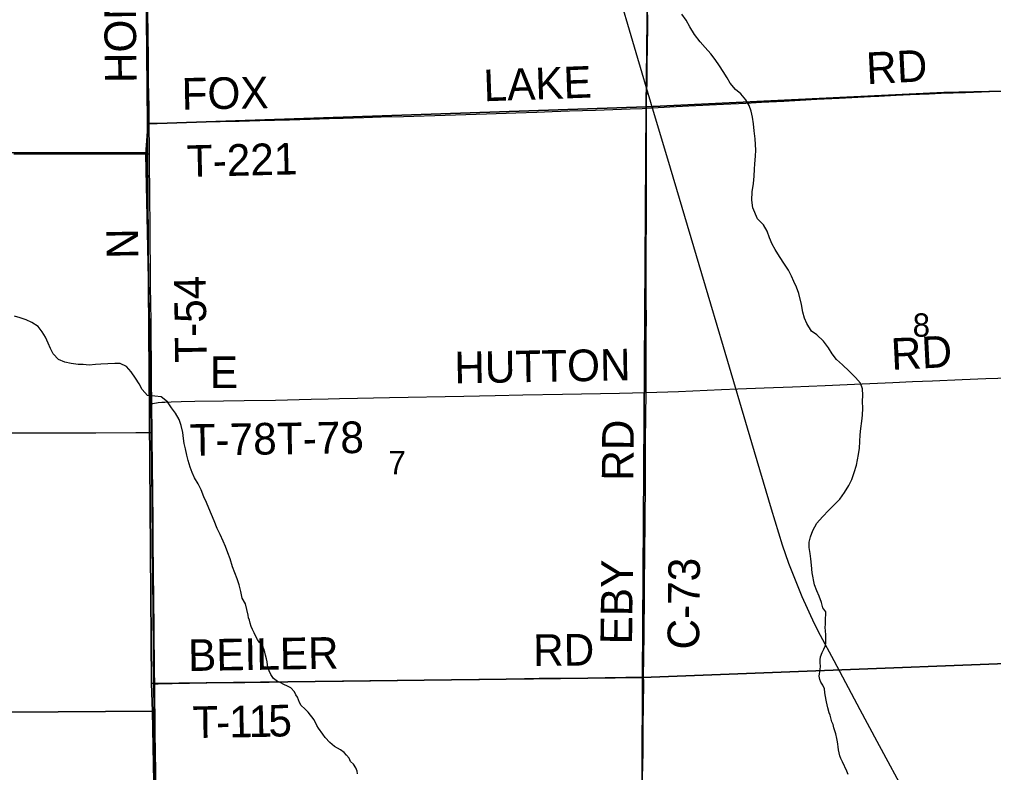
# Model space of a CAD drawing. Extents: x 1985906 to 2360102, y 891258 to 1222054.
# Drawn here: x 2139240 to 2148477, y 1046359 to 1053500 of the extents above; entities that cross this region are included whole.
import ezdxf

# ---------------------------------------------------------------- set-up
doc = ezdxf.new("R2010")
doc.units = 0
for name, color, linetype in [('GM_X_County_Road', 7, 'Continuous'), ('GM_X_County_Road_Text', 7, 'Continuous'), ('GM_X_Minor_River', 7, 'Continuous'), ('GM_X_Rail_Line', 7, 'Continuous'), ('GM_X_Section', 7, 'Continuous'), ('GM_X_Section_Text', 7, 'Continuous'), ('GM_X_Township', 7, 'Continuous'), ('GM_X_Township_Road', 7, 'Continuous'), ('GM_X_Township_Road_Text', 7, 'Continuous')]:
    doc.layers.add(name, color=color, linetype=linetype)

msp = doc.modelspace()

# ---------------------------------------------------------------- linework, layer by layer
at = {"layer": 'GM_X_County_Road'}
for points in [[(2145187, 1052658.6), (2145186, 1052739.7), (2145187.9, 1052822.8), (2145191.7, 1052903.8), (2145193.1, 1053068), (2145196, 1053248), (2145198.4, 1053432.5), (2145200.2, 1053544)], [(2145181.8, 1049962.9), (2145181.9, 1049983), (2145182.5, 1050229.2), (2145184.4, 1050508.2), (2145185.1, 1050672.2), (2145184.2, 1050819.9), (2145183.9, 1051016.8), (2145184.6, 1051246.6), (2145184.6, 1051410.7), (2145184.7, 1051509.2), (2145186.9, 1051821), (2145187.2, 1052017.9), (2145186.8, 1052231.1), (2145187.5, 1052542.9), (2145187, 1052658.6)], [(2145159.3, 1047264.5), (2145161.8, 1047456.1), (2145162.8, 1047671), (2145163.6, 1047768.5), (2145166.1, 1047947.8), (2145166.9, 1048159.7), (2145170, 1048407.6), (2145174.7, 1048769), (2145175.6, 1049080.5), (2145176.6, 1049343), (2145178.3, 1049507.2), (2145181.3, 1049736.9), (2145181.8, 1049962.9)], [(2135087, 1049559), (2135124.1, 1049559.7), (2135370.1, 1049563.3), (2135566.6, 1049562.5), (2135779.8, 1049562.8), (2136173.4, 1049563.5), (2136403, 1049565.6), (2136780.5, 1049568.1), (2136977.4, 1049569.5), (2137272.6, 1049571.2), (2137598.5, 1049574.3), (2137762.4, 1049573.2), (2138172.3, 1049575), (2138483.9, 1049576.1), (2138883.5, 1049577.2), (2139013.7, 1049580.1), (2139210.6, 1049580.8), (2139571.5, 1049580), (2139965.1, 1049581.2), (2140342.3, 1049583.4), (2140445.5, 1049583.5), (2140498.2, 1049583.5)], [(2140510.2, 1048265.2), (2140510, 1048290), (2140508.8, 1048517.7), (2140507, 1048745.8), (2140498.6, 1049532.7), (2140498.2, 1049583.5)], [(2140522.3, 1047200), (2140521.2, 1047321.7), (2140515.7, 1047732), (2140510.2, 1048265.2)], [(2140566.3, 1044474.6), (2140566.1, 1044484.1), (2140561.4, 1044828.6), (2140553.4, 1045222.5), (2140548.9, 1045484.9), (2140543.1, 1045828.9), (2140532, 1046370.3), (2140526.5, 1046731.2), (2140522.3, 1047200)], [(2145146.9, 1046050.9), (2145147.5, 1046128.3), (2145149.5, 1046307.5), (2145153.3, 1046553.5), (2145153.4, 1046651.8), (2145155.3, 1046816), (2145156.6, 1046980), (2145159.5, 1047226.2), (2145159.3, 1047264.5)]]:
    msp.add_lwpolyline(points, dxfattribs=at)
at = {"layer": 'GM_X_Minor_River'}
for points in [[(2146857.9, 1047920), (2146845.4, 1047970), (2146822.8, 1048030), (2146802.2, 1048082), (2146779.6, 1048138), (2146758.4, 1048254.2), (2146749.8, 1048326.3), (2146745.2, 1048384.5), (2146738.7, 1048434.6), (2146730.2, 1048492.7), (2146729.7, 1048542.9), (2146741.3, 1048595.2), (2146762.8, 1048655.6), (2146802.4, 1048724.2), (2146854.1, 1048784.9), (2146915.8, 1048847.7), (2146967.6, 1048898.3), (2147021.4, 1048951), (2147063, 1049013.6), (2147104.6, 1049080.2), (2147132.2, 1049136.7), (2147155.7, 1049203.1), (2147179.2, 1049273.6), (2147198.3, 1049376.1), (2147205.9, 1049434.4), (2147209.3, 1049496.6), (2147212.7, 1049560.9), (2147220.2, 1049621.2), (2147229.6, 1049691.5), (2147235.2, 1049747.7), (2147236.6, 1049814), (2147236, 1049876.2), (2147239.5, 1049938.4), (2147234.9, 1049996.6), (2147214.3, 1050052.6), (2147167.6, 1050106.3), (2147106.8, 1050163.9), (2147046, 1050225.6), (2146989.2, 1050277.2), (2146946.6, 1050329), (2146913.9, 1050386.9), (2146865.1, 1050448.7), (2146802.3, 1050508.3), (2146751.7, 1050545.9), (2146706.9, 1050615.8), (2146686.3, 1050667.7), (2146667.7, 1050725.8), (2146655, 1050795.9), (2146632, 1050900), (2146607.3, 1050960), (2146584.7, 1051014), (2146562.1, 1051065.9), (2146531.5, 1051121.8), (2146494.8, 1051179.7), (2146447.9, 1051251.5), (2146405.1, 1051317.3), (2146378.5, 1051369.2), (2146353.9, 1051429.2), (2146329.2, 1051493.2), (2146294.5, 1051551.1), (2146239.7, 1051610.8), (2146194.6, 1051714.7), (2146183.9, 1051786.9), (2146189.2, 1051865.2), (2146200.5, 1051945.6), (2146205.9, 1052013.8), (2146211.3, 1052080.1), (2146214.9, 1052130.3), (2146220.3, 1052204.6), (2146221.8, 1052260.8), (2146221.3, 1052313), (2146216.8, 1052367.2), (2146208, 1052443.3), (2146201.4, 1052509.5), (2146190.8, 1052573.6), (2146178.2, 1052629.7), (2146159.6, 1052685.7), (2146129, 1052737.6), (2146082.3, 1052795.4), (2146031.7, 1052837), (2145978.9, 1052894.7), (2145952.3, 1052946.7), (2145913.6, 1053006.5), (2145878.9, 1053060.4), (2145838.2, 1053120.2), (2145795.5, 1053174), (2145742.7, 1053235.7), (2145696, 1053289.4), (2145641.2, 1053357.2), (2145596.3, 1053431), (2145563.6, 1053492.9), (2145520.9, 1053548.7)], [(2141409, 1047850.7), (2141383.3, 1047958.6), (2141351.1, 1048012.7), (2141339, 1048074.8), (2141322.9, 1048139), (2141304.7, 1048197.1), (2141260.4, 1048309.3), (2141238.3, 1048385.5), (2141216.1, 1048441.6), (2141194, 1048501.8), (2141171.8, 1048553.9), (2141143.7, 1048616), (2141113.5, 1048674.1), (2141085.3, 1048744.3), (2141061.2, 1048806.4), (2141035, 1048864.5), (2141012.9, 1048918.6), (2140988.8, 1048974.8), (2140962.6, 1049038.9), (2140934.5, 1049097), (2140900.3, 1049155.1), (2140878.2, 1049205.2), (2140858.1, 1049255.3), (2140839.9, 1049317.5), (2140827.8, 1049367.6), (2140813.6, 1049427.7), (2140801.5, 1049477.8), (2140795.4, 1049527.9), (2140787.3, 1049582.1), (2140773.1, 1049650.2), (2140755, 1049706.4), (2140718.8, 1049766.5), (2140680.7, 1049818.6), (2140642.5, 1049874.7), (2140584.4, 1049922.7), (2140524.3, 1049926.7), (2140454.2, 1049934.6), (2140404, 1049992.7), (2140375.9, 1050044.8), (2140339.8, 1050098.9), (2140297.6, 1050159), (2140255.4, 1050209.1), (2140195.3, 1050239.1), (2140143.3, 1050237.1), (2140077.2, 1050235), (2140011.1, 1050232.9), (2139959.1, 1050226.9), (2139899, 1050222.8), (2139845, 1050226.7), (2139794.9, 1050228.7), (2139730.8, 1050238.6), (2139670.8, 1050250.6), (2139608.6, 1050276.6), (2139560.5, 1050328.7), (2139534.3, 1050380.8), (2139512.2, 1050430.9), (2139486.1, 1050487), (2139453.9, 1050539.1), (2139415.8, 1050589.2), (2139357.7, 1050627.2), (2139303.5, 1050651.2), (2139245.4, 1050671.2), (2139191.3, 1050687.2)], [(2142283.1, 1046572.8), (2142256.9, 1046590.6), (2142226.6, 1046606.5), (2142182.1, 1046644.2), (2142137.6, 1046692.1), (2142115.2, 1046724), (2142076.6, 1046779.9), (2142060.3, 1046805.9), (2142035.8, 1046857.9), (2141976.9, 1046931.7), (2141946.5, 1046963.6), (2141912.1, 1046995.4), (2141895.8, 1047023.4), (2141885.6, 1047047.4), (2141875.3, 1047073.5), (2141861.1, 1047097.4), (2141848.8, 1047123.4), (2141812.3, 1047161.3), (2141782.1, 1047177.1), (2141745.8, 1047192.9), (2141713.5, 1047212.7), (2141687.3, 1047222.5), (2141649, 1047250.3), (2141622.5, 1047288.2), (2141606.2, 1047322.2), (2141595.9, 1047356.3), (2141587.4, 1047408.4), (2141581.1, 1047438.5), (2141572.8, 1047472.6), (2141566.5, 1047500.6), (2141556.2, 1047530.7), (2141537.9, 1047566.7), (2141513.5, 1047596.6), (2141497.2, 1047620.5), (2141480.9, 1047650.5), (2141464.6, 1047682.5), (2141448.2, 1047716.5), (2141438, 1047744.5), (2141427.7, 1047774.6), (2141421.4, 1047802.6), (2141413.2, 1047826.7), (2141409, 1047850.7)], [(2147097.5, 1046339), (2147085.2, 1046373.1), (2147044.3, 1046461.1), (2147030, 1046493.1), (2147019.7, 1046517.1), (2147013.5, 1046545.2), (2147007.2, 1046575.2), (2147002.9, 1046603.3), (2147000.7, 1046627.4), (2146996.5, 1046651.4), (2146990.2, 1046681.5), (2146981.8, 1046725.6), (2146973.6, 1046753.7), (2146963.3, 1046781.7), (2146957, 1046813.8), (2146944.7, 1046839.8), (2146936.5, 1046863.8), (2146928.1, 1046901.9), (2146919.9, 1046925.9), (2146907.4, 1046974), (2146899.2, 1047002), (2146894.9, 1047030.1), (2146882.3, 1047094.3), (2146878.1, 1047118.3), (2146873.8, 1047152.4), (2146859.5, 1047186.4), (2146841.2, 1047216.4), (2146828.9, 1047240.4), (2146822.6, 1047272.5), (2146834.1, 1047336.8), (2146835.8, 1047369), (2146833.6, 1047399.1), (2146833.3, 1047427.2), (2146837.1, 1047457.3), (2146852.8, 1047497.6), (2146868.6, 1047527.9), (2146880.4, 1047558.1), (2146886.2, 1047582.2), (2146887.9, 1047616.4), (2146887.5, 1047666.6), (2146885.2, 1047700.7), (2146880.9, 1047736.8), (2146882.7, 1047762.9), (2146884.5, 1047791), (2146884.2, 1047823.2), (2146885.9, 1047855.3), (2146885.7, 1047881.4), (2146857.9, 1047920)], [(2142445.6, 1046347.2), (2142441.4, 1046373.3), (2142431.1, 1046403.3), (2142408.7, 1046439.3), (2142380.4, 1046463.1), (2142366.1, 1046495.2), (2142341.8, 1046523.1), (2142317.5, 1046549), (2142283.1, 1046572.8)]]:
    msp.add_lwpolyline(points, dxfattribs=at)
at = {"layer": 'GM_X_Rail_Line'}
msp.add_lwpolyline([(2144884.6, 1053865.7), (2145086.6, 1053186.6), (2145241.4, 1052661), (2145384.3, 1052178.5), (2145792.3, 1050803.7), (2145913.2, 1050397.7), (2146181, 1049490), (2146369.1, 1048860), (2146472.7, 1048517.1), (2146533.9, 1048343), (2146659.5, 1048028.7), (2146777.1, 1047772.9), (2146832.2, 1047661.3), (2146961.8, 1047420.7), (2147211, 1046955.6), (2147371.8, 1046657.9), (2147663.5, 1046112.3), (2147879.5, 1045709), (2147973.8, 1045532.9), (2148087.5, 1045320.9), (2148235.7, 1045045.1), (2148467.3, 1044619.3), (2148575.2, 1044446.4)], dxfattribs=at)
at = {"layer": 'GM_X_Section'}
for points in [[(2150477.7, 1057657.8), (2150422.2, 1052862.2), (2148005, 1052807.8), (2145184.1, 1052672.2), (2145240.5, 1057611.8), (2145704.8, 1057613.4)], [(2135084, 1057425.6), (2140406.8, 1057540.7), (2140454.1, 1052509.8), (2140453.8, 1052235.6), (2135024.2, 1052241.9), (2135014, 1057419.2)], [(2145240.5, 1057611.8), (2145184.1, 1052672.2), (2140454.1, 1052509.8), (2140406.8, 1057540.7)], [(2145184.1, 1052672.2), (2148005, 1052807.8), (2150422.2, 1052862.2), (2150404.8, 1047462), (2145148.9, 1047259.7)], [(2145184.1, 1052672.2), (2145148.9, 1047259.7), (2140492.4, 1047203.8), (2140453.8, 1052235.6), (2140454.1, 1052509.8)], [(2135024.2, 1052241.9), (2140453.8, 1052235.6), (2140492.4, 1047203.8), (2140500.1, 1046941.7), (2135136.8, 1046904.3)], [(2145148.9, 1047259.7), (2150404.8, 1047462), (2150370.2, 1042042.2), (2145130.1, 1041864.1)], [(2140492.4, 1047203.8), (2145148.9, 1047259.7), (2145130.1, 1041864.1), (2140600.4, 1041757.1), (2140500.1, 1046941.7)], [(2135136.8, 1046904.3), (2140500.1, 1046941.7), (2140600.4, 1041757.1), (2140603.3, 1041617), (2135234.2, 1041549.5)]]:
    msp.add_lwpolyline(points, close=True, dxfattribs=at)
at = {"layer": 'GM_X_Township'}
for points in [[(2140422.6, 1056659.9), (2140460.2, 1052522.1), (2140436.8, 1052221.4), (2140488.7, 1049852.1), (2140491.3, 1049579.9), (2140512.3, 1047194.7), (2140550, 1044468.5), (2140555.6, 1044290.7), (2140603.6, 1041617.3), (2140643.6, 1038550.5), (2140691.3, 1036363.6), (2140692.5, 1036252.5), (2140808.9, 1030973.6), (2140829.2, 1028978.9), (2140910.9, 1025638.8), (2135959.6, 1025551.2), (2135644.8, 1025556.9), (2131125.3, 1025495.7)], [(2161318.6, 1026069.6), (2158641.5, 1026034.5), (2155969.8, 1025985.8), (2155632.5, 1025983.3), (2150061, 1025858.4), (2145513.6, 1025726), (2145426, 1025727.4), (2143313.3, 1025685.1), (2140910.9, 1025638.8), (2140829.2, 1028978.9), (2140808.9, 1030973.6), (2140692.5, 1036252.5), (2140691.3, 1036363.6), (2140643.6, 1038550.5), (2140603.6, 1041617.3), (2140555.6, 1044290.7), (2140550, 1044468.5), (2140512.3, 1047194.7), (2140491.3, 1049579.9), (2140488.7, 1049852.1), (2140436.8, 1052221.4), (2140460.2, 1052522.1), (2140422.6, 1056659.9)]]:
    msp.add_lwpolyline(points, dxfattribs=at)
at = {"layer": 'GM_X_Township_Road'}
for points in [[(2140469.5, 1052516.7), (2140468, 1052672), (2140463.4, 1052904), (2140461.9, 1053134.1), (2140458, 1053576.2)], [(2145187, 1052658.6), (2145244.1, 1052661.4), (2145407.8, 1052671.4), (2145588.1, 1052681.4), (2145916, 1052696.1), (2146129.1, 1052707.3), (2146276.6, 1052715.3), (2146489.7, 1052726.7), (2146801.2, 1052742.7), (2147014.2, 1052754.1), (2147309.2, 1052769.3), (2147391, 1052773.8), (2147554.9, 1052782.5), (2147686, 1052788.5), (2147866.2, 1052795.9), (2147980.9, 1052799.6), (2148210.6, 1052808.5), (2148440.1, 1052815.4), (2148833.9, 1052826.4)], [(2140469.5, 1052516.7), (2140489.1, 1052517), (2140538.3, 1052517.6), (2140866.2, 1052524.6), (2141061.8, 1052531.1), (2141141.6, 1052532.4), (2141323.9, 1052537.1), (2141520.5, 1052541.1), (2141799.5, 1052548.5), (2141996.4, 1052554.3), (2142177, 1052560.4), (2142307.9, 1052565.2), (2142504.3, 1052570.5), (2142668.9, 1052575.8), (2142881.6, 1052581.1), (2143275.7, 1052592.9), (2143669.5, 1052604.3), (2143948.4, 1052614.9), (2144145.2, 1052621.1), (2144292.9, 1052626.6), (2144456.8, 1052632.6), (2144702.9, 1052641), (2145030.9, 1052652.3), (2145145.8, 1052656.5), (2145187, 1052658.6)], [(2140471.2, 1052225.5), (2140472.2, 1052246.8), (2140469.5, 1052516.7)], [(2139186, 1052227), (2139366.3, 1052225.3), (2139546.7, 1052224.9), (2139809, 1052225.3), (2139940.2, 1052226.5), (2140235.2, 1052226.2), (2140399, 1052226), (2140448.2, 1052225.4), (2140471.2, 1052225.5)], [(2140494.6, 1049856.8), (2140492.9, 1050079.7), (2140490.5, 1050260.6), (2140489, 1050459), (2140487.5, 1050637.5), (2140485.1, 1050814.5), (2140482.8, 1050963.7), (2140481.2, 1051175.6), (2140479.7, 1051362.9), (2140478.2, 1051587.4), (2140476.6, 1051770), (2140475.8, 1051883.5), (2140475.1, 1051962), (2140473.9, 1052033.2), (2140472.9, 1052160), (2140471.2, 1052225.5)], [(2145181.8, 1049962.9), (2145488.2, 1049972.8), (2145898, 1049990.1), (2146051.4, 1049997.1), (2146300.9, 1050007.1), (2146572.4, 1050017.4), (2146881.7, 1050029.2), (2147160.4, 1050041.2), (2147521, 1050057.3), (2147710.1, 1050065.8), (2147898, 1050074.3), (2148178.5, 1050085.6), (2148406, 1050094.8), (2148750.2, 1050105.9), (2148930.4, 1050113.7), (2149176.4, 1050121.9), (2149487.9, 1050134.8), (2149865, 1050150.2), (2150274.8, 1050168.9), (2150374.7, 1050172.8), (2150436.3, 1050174.5)], [(2140494.6, 1049856.8), (2140505.3, 1049858.6), (2140555, 1049866.9), (2140588.7, 1049870.7), (2140617.6, 1049872.5), (2140677.6, 1049874.7), (2140772.9, 1049878.1), (2140904, 1049880.2), (2141175.3, 1049882.4), (2141372.1, 1049886.5), (2141667.4, 1049891.4), (2142005.4, 1049898.9), (2142167.2, 1049902.5), (2142274.1, 1049904.8), (2142445.9, 1049908.1), (2142749.8, 1049914), (2143455.3, 1049928.6), (2143750.6, 1049935.3), (2144012, 1049941.3), (2144389.6, 1049948.3), (2144930.7, 1049956.5), (2145176.7, 1049962.8), (2145181.8, 1049962.9)], [(2140498.2, 1049583.5), (2140497.5, 1049640.8), (2140495.2, 1049782.8), (2140494.6, 1049856.8)], [(2140522.3, 1047200), (2140555.2, 1047200.7), (2140686.6, 1047203.8), (2140850.9, 1047206.5), (2141015.2, 1047208.9), (2141195.7, 1047211.4), (2141376.1, 1047213.5), (2141606.1, 1047217.4), (2141753.3, 1047220.6), (2141819.3, 1047220.9), (2142016.8, 1047222.3), (2142312.6, 1047225.7), (2142825, 1047231.6)], [(2142825, 1047231.6), (2142986.3, 1047233.4), (2143478.8, 1047241), (2143603.4, 1047241.9), (2143889.8, 1047247.5), (2144169.5, 1047253.3), (2144382.7, 1047254.8), (2144629.1, 1047258.5), (2144793.4, 1047261.3), (2144990.4, 1047263.5), (2145089, 1047263.7), (2145138.3, 1047263.9), (2145159.3, 1047264.5)]]:
    msp.add_lwpolyline(points, dxfattribs=at)

# ---------------------------------------------------------------- texts
at = {"layer": 'GM_X_County_Road_Text'}
for s, rotation, p in [('RD', 89.51139, (2145062.2, 1049124.6)), ('EBY', 89.31181, (2145049, 1047572.5)), ('C-73', 89.33518, (2145684.5, 1047524.1))]:
    msp.add_text(s, height=300, rotation=rotation, dxfattribs=at).set_placement(p)
at = {"layer": 'GM_X_Section_Text'}
for s, p in [('8', (2147710.9, 1050491.8)), ('7', (2142738.9, 1049187.7))]:
    msp.add_text(s, height=221, rotation=0.00001, dxfattribs=at).set_placement(p)
at = {"layer": 'GM_X_Township_Road_Text'}
for s, rotation, p in [('HONEYTOWN', 90.6214, (2140350.6, 1052898.1)), ('RD', 2.90801, (2147277.3, 1052886.2)), ('LAKE', 2.04492, (2143645.5, 1052723.6)), ('FOX', 1.02289, (2140779.9, 1052644.5)), ('T-221', 1.4091, (2140830.8, 1052005.9)), ('N', 90.95526, (2140368.2, 1051231.8)), ('T-54', 90.70959, (2141015.5, 1050246.2)), ('RD', 2.93293, (2147512.3, 1050176)), ('HUTTON', 1.00234, (2143366.1, 1050048.6)), ('E', 0.00001, (2141044.9, 1050004.5)), ('T-78', 1.06026, (2141683.4, 1049374.6)), ('T-78', 1.04411, (2140856.5, 1049361.4)), ('RD', 0.49737, (2144112.4, 1047369.5)), ('BEILER', 0.97891, (2140840.9, 1047321.1)), ('T', 0.85286, (2140882.2, 1046686.2)), ('1', 0.91386, (2141230.1, 1046691.4)), ('1', 1.09122, (2141415.9, 1046694.4)), ('5', 1.63643, (2141603.8, 1046698)), ('-', 0.865, (2141106.6, 1046689.6))]:
    msp.add_text(s, height=300, rotation=rotation, dxfattribs=at).set_placement(p)

doc.saveas('drawing.dxf')
